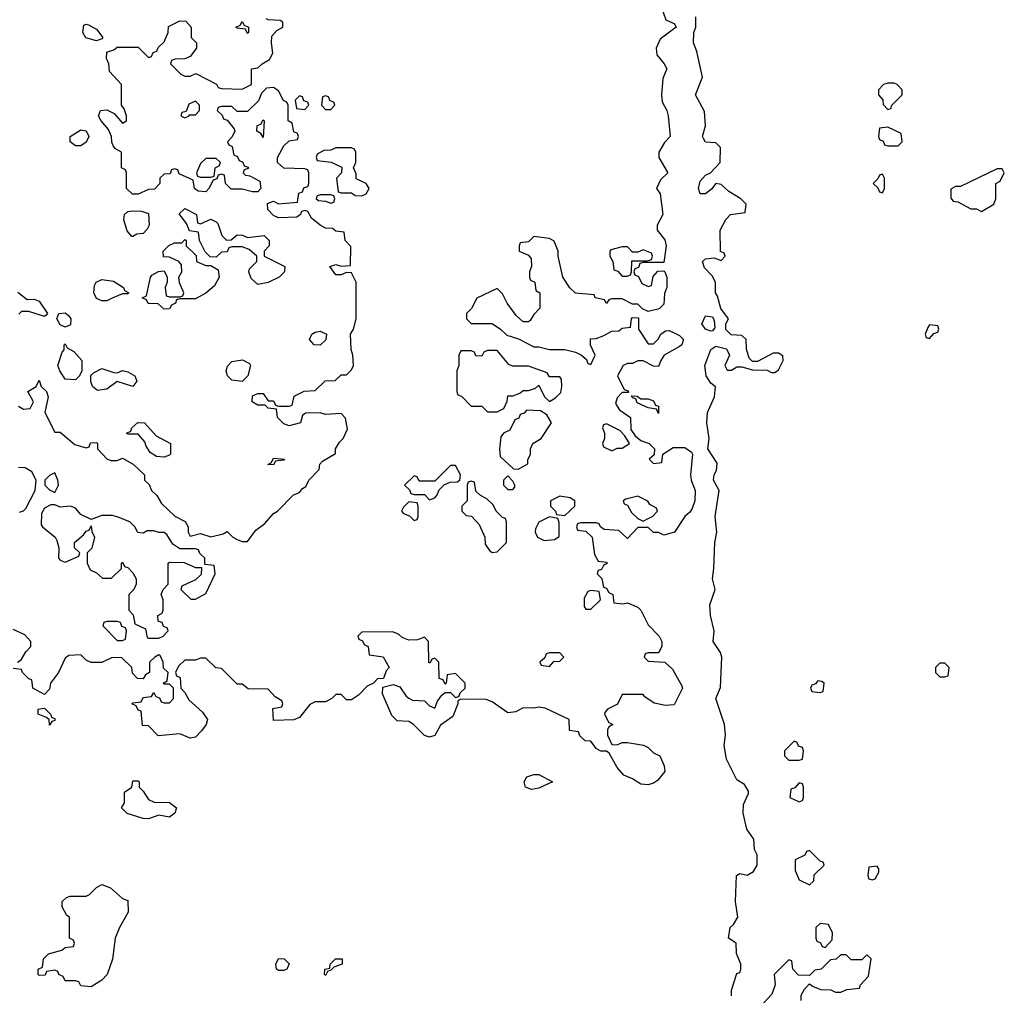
# Model space of a CAD drawing. Header units: inches. Extents: x 2769379 to 2883802, y 684208 to 828654.
# Tile 280 of 298: x 2836235 to 2840018, y 812770 to 816519. Entities that reach past the tile are written whole.
import ezdxf

# ---------------------------------------------------------------- set-up
doc = ezdxf.new("R2010")
doc.units = ezdxf.units.IN
doc.header["$MEASUREMENT"] = 0
doc.layers.add('C8831', color=7, linetype='Continuous')
doc.layers.add('C8841', color=7, linetype='Continuous')

msp = doc.modelspace()

# ---------------------------------------------------------------- linework, layer by layer
at = {"layer": 'C8831', "color": 2, "elevation": 2}
for points in [[(2838699.1, 816570), (2838718, 816518), (2838750, 816504.7), (2838757.3, 816490), (2838695.5, 816444.5), (2838680.7, 816410), (2838683.5, 816383.5), (2838711.3, 816350), (2838721, 816330), (2838706.4, 816293.6), (2838700.5, 816230), (2838703.8, 816203.8), (2838721, 816170), (2838726, 816150), (2838734, 816070), (2838713, 816047), (2838690.7, 816010), (2838690.7, 815990), (2838724.7, 815930), (2838696.9, 815903.1), (2838682, 815870), (2838696, 815850), (2838706, 815770), (2838684.7, 815730), (2838684.7, 815710), (2838713.2, 815673.2), (2838718.8, 815650), (2838710, 815586), (2838630, 815586), (2838618, 815582), (2838612.7, 815567.3), (2838598, 815562), (2838594, 815550), (2838598, 815538), (2838612, 815532), (2838625.4, 815505.4), (2838650, 815494), (2838662, 815498), (2838668.4, 815531.6), (2838687.3, 815552.7), (2838710, 815554), (2838714, 815550), (2838722, 815530), (2838722, 815490), (2838712.7, 815467.3), (2838710, 815426), (2838691.6, 815408.4), (2838650, 815398), (2838627.3, 815407.3), (2838610, 815426), (2838590, 815426), (2838550, 815446), (2838510, 815446), (2838498, 815442), (2838490, 815428), (2838482, 815442), (2838446, 815450), (2838442, 815462), (2838370, 815468), (2838349.1, 815489.1), (2838322, 815530), (2838304, 815610), (2838304, 815630), (2838288.4, 815668.4), (2838270, 815678), (2838210, 815686), (2838190, 815666), (2838158, 815662), (2838154, 815650), (2838154, 815630), (2838190, 815614), (2838199.6, 815599.6), (2838202, 815570), (2838194, 815550), (2838194, 815530), (2838198, 815518), (2838214, 815510), (2838218, 815478), (2838234, 815470), (2838234, 815410), (2838210, 815386), (2838196.9, 815363.1), (2838190, 815358), (2838170, 815358), (2838142, 815382), (2838108, 815430), (2838090, 815466), (2838070, 815486), (2837991.6, 815448.4), (2837970.9, 815409.1), (2837952, 815390), (2837952, 815370), (2837970, 815352), (2838050, 815351.3), (2838082, 815330), (2838106.4, 815306.4), (2838152, 815292), (2838210, 815262), (2838230, 815262), (2838270, 815252), (2838330, 815252), (2838370, 815242), (2838394, 815230), (2838412.7, 815212.7), (2838418, 815198), (2838430, 815194), (2838446, 815230), (2838428.4, 815268.4), (2838428, 815292), (2838450, 815294), (2838476.4, 815303.6), (2838510, 815322), (2838536.4, 815323.6), (2838550, 815334), (2838582, 815338), (2838586, 815370), (2838590, 815374), (2838612.7, 815372.7), (2838612, 815330), (2838650, 815274), (2838670, 815274), (2838688.4, 815291.6), (2838698, 815310), (2838716.4, 815323.6), (2838730, 815324.7), (2838750, 815316), (2838770, 815306), (2838786, 815290), (2838778.8, 815270), (2838770, 815262.7), (2838711.3, 815230), (2838698, 815210), (2838690, 815186), (2838670, 815188), (2838630, 815208), (2838610, 815208), (2838590, 815198), (2838570, 815198), (2838554, 815190), (2838532, 815150), (2838558, 815098), (2838572.7, 815092.7), (2838574, 815086), (2838550, 815086), (2838530, 815066), (2838524.7, 815044.7), (2838539.6, 815019.6), (2838582, 814990), (2838583.6, 814943.6), (2838599.6, 814919.6), (2838622, 814902), (2838654, 814890), (2838674, 814870), (2838672.7, 814847.3), (2838654, 814830), (2838670, 814814), (2838702, 814818), (2838706, 814850), (2838745.2, 814874.8), (2838790, 814875.3), (2838816.7, 814856.7), (2838820.4, 814850), (2838812.7, 814770), (2838814.9, 814750), (2838830.3, 814710), (2838828.8, 814670), (2838819.3, 814640.7), (2838810, 814626), (2838790.8, 814610), (2838750.5, 814549.5), (2838710, 814538), (2838690, 814548), (2838670, 814548), (2838650, 814568), (2838610, 814568), (2838570, 814526), (2838536.4, 814556.4), (2838480.4, 814560.4), (2838466, 814570), (2838462, 814582), (2838450, 814586), (2838390, 814586), (2838378, 814582), (2838374, 814570), (2838378, 814558), (2838410, 814554), (2838434, 814530), (2838443.6, 814463.6), (2838458, 814438), (2838490, 814434), (2838494, 814430), (2838478, 814422), (2838470, 814406), (2838458, 814402), (2838454, 814390), (2838471.6, 814371.6), (2838478, 814338), (2838490, 814334), (2838498, 814318), (2838514, 814310), (2838518, 814278), (2838554, 814274), (2838570, 814278), (2838610, 814262), (2838622, 814250), (2838650, 814194), (2838692, 814150), (2838702, 814130), (2838702, 814110), (2838690, 814086), (2838650, 814086), (2838638, 814082), (2838634, 814070), (2838650, 814054), (2838714, 814050), (2838743.6, 814023.6), (2838779.6, 813959.6), (2838782, 813950), (2838750, 813886), (2838716.9, 813883.1), (2838672.9, 813892.9), (2838636.4, 813916.4), (2838630, 813926), (2838550, 813926), (2838531.3, 813888.7), (2838494, 813870), (2838483.6, 813856.4), (2838482, 813850), (2838498, 813818), (2838514, 813810), (2838498, 813802), (2838494, 813790), (2838494, 813770), (2838510, 813734), (2838530, 813732), (2838550, 813742), (2838570, 813742), (2838631.1, 813731.1), (2838650, 813722), (2838670, 813702), (2838694, 813690), (2838711.6, 813651.6), (2838714, 813630), (2838684.9, 813595.1), (2838670, 813585.2), (2838650, 813579.3), (2838621.2, 813581.2), (2838590, 813602), (2838556.4, 813616.4), (2838530, 813646), (2838500.4, 813700.4), (2838490, 813708), (2838468.4, 813708.4), (2838450, 813718), (2838430, 813746), (2838407.3, 813747.3), (2838387.3, 813767.3), (2838382, 813782), (2838347.3, 813787.3), (2838346, 813830), (2838253.6, 813873.6), (2838230, 813877.2), (2838210, 813873.2), (2838170, 813875.3), (2838141, 813859), (2838110, 813855.3), (2838050, 813898), (2838027.3, 813907.3), (2837930, 813908), (2837918, 813902), (2837918, 813890), (2837898.8, 813841.2), (2837851.6, 813808.4), (2837830, 813768), (2837810, 813762), (2837790, 813768), (2837748, 813810), (2837730, 813822), (2837684.7, 813824.7), (2837665.2, 813845.2), (2837628.4, 813928.4), (2837630, 813954), (2837670, 813964.7), (2837696, 813956), (2837719.6, 813919.6), (2837730, 813912), (2837744.7, 813904.7), (2837790, 813902), (2837810, 813882), (2837830, 813874), (2837840.2, 813899.8), (2837856.4, 813923.6), (2837870, 813934), (2837890, 813934), (2837910, 813914), (2837922, 813918), (2837927.3, 813932.7), (2837946, 813950), (2837946, 813970), (2837910, 814006), (2837878, 814002), (2837874, 813970), (2837870, 813966), (2837862, 813982), (2837847.3, 813987.3), (2837846, 814050), (2837830, 814066), (2837818, 814062), (2837812.7, 814047.3), (2837807.3, 814047.3), (2837806, 814130), (2837790, 814146), (2837763.6, 814136.4), (2837730, 814135.3), (2837704.7, 814144.7), (2837690, 814158), (2837667.3, 814167.3), (2837550, 814166), (2837534, 814150), (2837538, 814138), (2837552.7, 814132.7), (2837558, 814118), (2837574, 814110), (2837578, 814078), (2837631.3, 814071.3), (2837654, 814030), (2837643.6, 814016.4), (2837632.7, 813987.3), (2837610, 813986), (2837594, 813970), (2837570, 813958), (2837536.9, 813923.1), (2837510, 813906), (2837490, 813906), (2837470, 813926), (2837450, 813926), (2837434, 813910), (2837410, 813898), (2837370, 813898), (2837350, 813888), (2837310, 813838), (2837288.4, 813828.4), (2837210, 813826), (2837207.3, 813872.7), (2837242, 813878), (2837246, 813890), (2837242, 813902), (2837216.4, 813916.4), (2837190, 813946), (2837112.7, 813947.3), (2837090, 813966), (2837070, 813966), (2837010, 814026), (2836988.4, 814028.4), (2836950, 814066), (2836930, 814066), (2836910, 814058), (2836870, 814058), (2836845.4, 814034.6), (2836834, 814010), (2836838, 813998), (2836851.6, 813991.6), (2836854, 813950), (2836870, 813934), (2836885.4, 813905.4), (2836938, 813858), (2836956, 813830), (2836951, 813810), (2836933.2, 813786.8), (2836910, 813762), (2836890, 813758), (2836850, 813775.3), (2836767.3, 813767.3), (2836730, 813806), (2836707.3, 813807.3), (2836702, 813862), (2836690, 813866), (2836682, 813882), (2836666, 813890), (2836670, 813894), (2836702, 813898), (2836710, 813914), (2836742, 813918), (2836750, 813934), (2836758, 813918), (2836772.7, 813912.7), (2836778, 813898), (2836790, 813894), (2836810, 813894), (2836826, 813910), (2836826, 813950), (2836810, 813966), (2836790, 813966), (2836786, 813970), (2836802, 813978), (2836806, 814010), (2836787.3, 814027.3), (2836786, 814050), (2836775.3, 814075.3), (2836770, 814078), (2836754, 814070), (2836734, 814050), (2836734, 814010), (2836718, 814002), (2836710, 813986), (2836687.3, 813987.3), (2836668.4, 814008.4), (2836666, 814030), (2836627.3, 814067.3), (2836590, 814068), (2836550, 814048.7), (2836510, 814048.7), (2836490, 814058), (2836470, 814078), (2836423.6, 814076.4), (2836410, 814066), (2836384.7, 814010), (2836354, 813970), (2836350, 813946), (2836330, 813926), (2836286, 813950), (2836282, 813982), (2836270, 813986), (2836258, 813998), (2836246, 814010), (2836242, 814022), (2836210, 814026)], [(2838970, 812768), (2838969.6, 812790.4), (2838990, 812854), (2839002, 812858), (2839006, 812870), (2839006, 812890), (2838988.7, 812931.3), (2838988, 812970), (2838958, 812990), (2838964.5, 813030), (2838978, 813042), (2838994, 813070), (2838985.1, 813130), (2838989, 813230), (2839002, 813238), (2839030, 813232), (2839054.6, 813245.4), (2839068, 813270), (2839068, 813310), (2839058, 813330), (2839055.3, 813370), (2839029, 813409), (2839015.3, 813470), (2839016.4, 813503.6), (2839034.6, 813545.4), (2839034.6, 813554.6), (2839020.4, 813580.4), (2838990, 813598), (2838950, 813678), (2838942, 813730), (2838947.3, 813770), (2838943, 813810), (2838909.7, 813910), (2838927.3, 813952.7), (2838932.3, 814070), (2838927, 814087), (2838899.3, 814130), (2838902.9, 814170), (2838889.7, 814230), (2838886.6, 814270), (2838906.6, 814330), (2838896.3, 814370), (2838902.4, 814410), (2838906, 814510), (2838913.2, 814550), (2838907, 814610), (2838922, 814710), (2838901.2, 814750), (2838902.7, 814770), (2838912.7, 814787.3), (2838914.8, 814814.8), (2838879.5, 814870), (2838884.5, 814910), (2838875.1, 814970), (2838878, 815010), (2838904, 815070), (2838908.4, 815108.4), (2838890, 815122), (2838872.7, 815150), (2838867.3, 815190), (2838890, 815251.3), (2838910, 815264.7), (2838950, 815254), (2838962, 815230), (2838944.7, 815190), (2838952.7, 815172.7), (2838970, 815172), (2838990, 815184.7), (2839010, 815184.7), (2839050, 815174), (2839107.3, 815172.7), (2839123.6, 815163.6), (2839136.4, 815163.6), (2839150, 815174), (2839168, 815210), (2839167.3, 815227.3), (2839150, 815238), (2839130, 815238), (2839070, 815206), (2839050, 815206), (2839038, 815218), (2839027.3, 815252.7), (2839026, 815290), (2839010, 815306), (2838968.4, 815308.4), (2838948, 815328), (2838948, 815350), (2838958, 815370), (2838928.9, 815408.9), (2838916.4, 815456.4), (2838908, 815470), (2838909, 815510), (2838895.1, 815535.1), (2838865.6, 815565.6), (2838858, 815590), (2838870, 815600.5), (2838903.6, 815603.6), (2838930, 815594), (2838946, 815610), (2838942, 815622), (2838928, 815628), (2838926, 815710), (2838948.4, 815751.6), (2838966, 815770), (2839022, 815778), (2839026, 815810), (2839006, 815830), (2838959.3, 815859.3), (2838930, 815885.2), (2838910, 815889), (2838892.7, 815867.3), (2838870, 815849.3), (2838850, 815849.5), (2838843, 815870), (2838850, 815898.8), (2838870, 815921), (2838889.1, 815930.9), (2838926, 815970), (2838927.3, 816027.3), (2838910, 816046), (2838870, 816048), (2838862, 816062), (2838859, 816070), (2838869.5, 816110.5), (2838866.6, 816166.6), (2838832, 816230), (2838858, 816298), (2838837, 816397), (2838823.7, 816430), (2838824.5, 816470), (2838832.7, 816490), (2838832.7, 816530)], [(2836230, 815034), (2836250, 815022), (2836275.3, 815024.7), (2836288, 815050), (2836266, 815090), (2836298, 815110), (2836310, 815134), (2836318, 815110), (2836338, 815090), (2836344.7, 815070), (2836332, 815010), (2836370, 814934), (2836390, 814934), (2836446.4, 814886.4), (2836490, 814874), (2836502, 814878), (2836507.3, 814892.7), (2836530, 814894), (2836534, 814890), (2836534, 814870), (2836570, 814832), (2836585.4, 814825.4), (2836610, 814824.7), (2836630, 814834), (2836671.1, 814811.1), (2836714, 814770), (2836714, 814750), (2836732.7, 814732.7), (2836742, 814710), (2836762, 814690), (2836779.6, 814659.6), (2836831.1, 814611.1), (2836871.1, 814591.1), (2836882, 814570), (2836882, 814550), (2836890, 814534), (2836930, 814544.7), (2836970, 814532), (2837016.4, 814543.6), (2837032, 814552), (2837054, 814530), (2837070, 814522), (2837090, 814514), (2837110, 814514), (2837142, 814558), (2837176.5, 814583.5), (2837210, 814622), (2837226, 814630), (2837287.3, 814692.7), (2837310, 814702), (2837322, 814718), (2837334.6, 814725.4), (2837346, 814750), (2837386, 814790), (2837388.4, 814811.6), (2837398, 814822), (2837448, 814852), (2837448.7, 814870), (2837464, 814896), (2837478, 814910), (2837494.6, 814945.4), (2837487.3, 814987.3), (2837470, 815006), (2837410, 815002), (2837390, 815008.7), (2837332.7, 815007.3), (2837322, 814998), (2837314, 814970), (2837270, 814958), (2837250, 814966), (2837226, 814990), (2837222, 815022), (2837190, 815026), (2837178, 815038), (2837150, 815038), (2837128, 815050), (2837130, 815074), (2837150, 815082), (2837170, 815082), (2837190, 815054), (2837210, 815054), (2837218, 815038), (2837230, 815034), (2837270, 815034), (2837282, 815038), (2837290, 815072), (2837328.4, 815091.6), (2837370, 815094), (2837408.4, 815131.6), (2837447.3, 815132.7), (2837470, 815154), (2837490, 815154), (2837510, 815174), (2837518, 815190), (2837515.3, 815230), (2837508.4, 815251.6), (2837506, 815310), (2837518, 815330), (2837528, 815370), (2837528, 815510), (2837510, 815546), (2837490, 815548), (2837470, 815538), (2837450, 815538), (2837426, 815570), (2837450, 815578), (2837470, 815572), (2837506, 815574), (2837507.3, 815647.3), (2837486, 815670), (2837482, 815702), (2837450, 815706), (2837436.4, 815716.4), (2837410, 815718), (2837389.1, 815729.1), (2837356.4, 815756.4), (2837342, 815782), (2837330, 815786), (2837318, 815782), (2837314, 815770), (2837299.6, 815760.4), (2837230, 815758), (2837210, 815766), (2837188, 815790), (2837187.3, 815812.7), (2837210, 815822), (2837230, 815812), (2837302, 815818), (2837307.3, 815852.7), (2837322, 815858), (2837327.3, 815872.7), (2837342, 815878), (2837346, 815890), (2837346, 815930), (2837342, 815942), (2837330, 815946), (2837250, 815948), (2837226, 815970), (2837226, 815990), (2837250, 816034), (2837270, 816054), (2837302, 816058), (2837306, 816070), (2837302, 816082), (2837288, 816088), (2837282, 816122), (2837266, 816130), (2837266, 816190), (2837262, 816202), (2837248.4, 816208.4), (2837230, 816246), (2837210, 816258), (2837183.6, 816256.4), (2837163.6, 816236.4), (2837152.7, 816207.3), (2837110, 816166), (2837070, 816166), (2837050, 816186), (2837010, 816186), (2836998, 816182), (2836994, 816170), (2837012.7, 816152.7), (2837018, 816138), (2837032.7, 816132.7), (2837059.6, 816099.6), (2837062, 816090), (2837051.6, 816068.4), (2837034, 816050), (2837038, 816038), (2837051.6, 816031.6), (2837058, 815998), (2837070, 815994), (2837078, 815978), (2837092, 815972), (2837098, 815958), (2837112.7, 815952.7), (2837112.7, 815947.3), (2837098, 815942), (2837094, 815930), (2837102, 815922), (2837119.6, 815919.6), (2837158, 815898), (2837162, 815870), (2837150, 815858), (2837130, 815858), (2837090, 815868), (2837048, 815868), (2837026, 815890), (2837022, 815922), (2837010, 815926), (2836998, 815922), (2836992.7, 815907.3), (2836978, 815902), (2836962, 815870), (2836950, 815858), (2836920.4, 815860.4), (2836906, 815870), (2836902, 815902), (2836847.3, 815927.3), (2836842, 815942), (2836830, 815946), (2836818, 815942), (2836812.7, 815927.3), (2836790, 815926), (2836774, 815910), (2836774, 815890), (2836752.7, 815867.3), (2836730, 815866), (2836690, 815848), (2836668.4, 815848.4), (2836646, 815870), (2836646, 815930), (2836642, 815942), (2836626, 815950), (2836626, 816010), (2836603.1, 816023.1), (2836594.6, 816034.6), (2836588.9, 816048.9), (2836588, 816070), (2836576.4, 816096.4), (2836548, 816130), (2836538, 816150), (2836546, 816170), (2836570, 816172), (2836598, 816158), (2836630, 816122), (2836646, 816130), (2836646, 816150), (2836636.4, 816176.4), (2836626, 816190), (2836626, 816270), (2836580.4, 816320.4), (2836578, 816350), (2836568.7, 816370), (2836570, 816394), (2836596.4, 816403.6), (2836610, 816414), (2836690, 816414), (2836730, 816374), (2836742, 816378), (2836747.3, 816392.7), (2836762, 816398), (2836767.3, 816412.7), (2836790, 816434), (2836806, 816470), (2836807.3, 816492.7), (2836850, 816514), (2836872.7, 816512.7), (2836894, 816490), (2836894, 816450), (2836914, 816430), (2836914, 816410), (2836890, 816378), (2836870, 816368), (2836832.7, 816367.3), (2836818, 816362), (2836814, 816350), (2836854, 816310), (2836870, 816302), (2836890, 816302), (2836911.6, 816311.6), (2836991.6, 816271.6), (2836998, 816258), (2837010, 816254), (2837090, 816252), (2837126, 816270), (2837126, 816330), (2837150, 816334), (2837166, 816350), (2837194.6, 816365.4), (2837208, 816390), (2837202, 816430), (2837204, 816456), (2837223.1, 816476.9), (2837246, 816490), (2837246, 816510), (2837236.4, 816516.4), (2837190, 816518), (2837182, 816522)], [(2840000, 815946), (2839990, 815946), (2839850, 815878), (2839830, 815878), (2839812.7, 815867.3), (2839812.7, 815832.7), (2839822, 815822), (2839839.6, 815819.6), (2839890, 815792), (2839911.6, 815791.6), (2839930, 815782), (2839978, 815810), (2839986, 815830), (2839986, 815890), (2840000, 815897)], [(2836228.4, 815471.6), (2836263.6, 815443.6), (2836290, 815444.7), (2836310, 815438), (2836342, 815390), (2836336.9, 815383.1), (2836330, 815378), (2836270, 815398), (2836242, 815398), (2836232, 815388)], [(2836234, 814626), (2836250, 814632), (2836259, 814641), (2836294, 814710), (2836298, 814750), (2836282, 814782), (2836256.4, 814796.4), (2836230, 814798)], [(2836226, 814050), (2836240.4, 814059.6), (2836258, 814090), (2836278, 814110), (2836278, 814130), (2836254.6, 814154.6), (2836210, 814175.3)], [(2839238, 812750), (2839238, 812770), (2839250, 812794), (2839270, 812814), (2839283.6, 812803.6), (2839312.7, 812792.7), (2839351.1, 812791.1), (2839370, 812782), (2839390, 812782), (2839412.7, 812792.7), (2839462, 812798), (2839466, 812810), (2839496.4, 812843.6), (2839506, 812910), (2839490, 812926), (2839470, 812906), (2839430, 812906), (2839410, 812926), (2839390, 812926), (2839371.6, 812908.4), (2839350, 812906), (2839314, 812870), (2839290, 812866), (2839270, 812846), (2839227.3, 812847.3), (2839206, 812870), (2839202, 812902), (2839190, 812906), (2839134, 812850), (2839138, 812810), (2839125.4, 812774.6), (2839076.9, 812723.1)]]:
    msp.add_lwpolyline(points, dxfattribs=at)
for points in [[(2836530, 816438), (2836489.1, 816449.1), (2836478, 816470), (2836482, 816498), (2836490, 816502), (2836499.6, 816499.6), (2836530, 816482), (2836554, 816450), (2836550, 816446)], [(2837110, 816466), (2837102, 816482), (2837070, 816486), (2837066, 816490), (2837082, 816498), (2837090, 816512), (2837098, 816498), (2837114, 816490), (2837114, 816470)], [(2839570, 816275.3), (2839554, 816270), (2839534, 816250), (2839534, 816230), (2839551.6, 816211.6), (2839552.7, 816192.7), (2839570, 816174), (2839582, 816178), (2839586, 816190), (2839626, 816230), (2839626, 816250), (2839606, 816270), (2839594.6, 816274.6)], [(2837310, 816226), (2837294, 816210), (2837298, 816178), (2837330, 816174), (2837346, 816190), (2837342, 816202), (2837327.3, 816207.3), (2837322, 816222)], [(2837410, 816226), (2837398, 816222), (2837394, 816190), (2837410, 816174), (2837430, 816174), (2837446, 816190), (2837442, 816202), (2837427.3, 816207.3), (2837422, 816222)], [(2836910, 816206), (2836885.4, 816194.6), (2836874, 816166), (2836858, 816162), (2836854, 816150), (2836870, 816142), (2836886, 816150), (2836886, 816154), (2836910, 816154), (2836926, 816170), (2836926, 816190)], [(2837170, 816066), (2837162, 816082), (2837146, 816090), (2837147.3, 816112.7), (2837162, 816118), (2837170, 816134), (2837174, 816130)], [(2836450, 816034), (2836429, 816050), (2836429.2, 816070), (2836470, 816096), (2836490, 816091.3), (2836501, 816070), (2836490, 816048.7), (2836470, 816034)], [(2839570, 816106), (2839538, 816102), (2839534, 816070), (2839538, 816058), (2839552.7, 816052.7), (2839558, 816038), (2839570, 816034), (2839610, 816034), (2839626, 816050), (2839622, 816082)], [(2837510, 816026), (2837450, 816026), (2837430, 816018), (2837403.6, 816016.4), (2837378, 816002), (2837374, 815990), (2837378, 815978), (2837431.6, 815971.6), (2837472.7, 815952.7), (2837472, 815930), (2837452, 815910), (2837458, 815858), (2837470, 815854), (2837510, 815854), (2837523.6, 815843.6), (2837550, 815842), (2837566, 815850), (2837578, 815870), (2837566, 815890), (2837528, 815908), (2837527.3, 815927.3), (2837518, 815950), (2837526, 815970), (2837526, 816010), (2837522, 816022)], [(2836990, 815986), (2836950, 815986), (2836930, 815966), (2836914, 815930), (2836918, 815918), (2836930, 815914), (2836970, 815914), (2836982, 815918), (2836986, 815950), (2837002, 815958), (2837006, 815970)], [(2839550, 815926), (2839538, 815922), (2839532.7, 815907.3), (2839514, 815890), (2839532.7, 815872.7), (2839538, 815858), (2839550, 815854), (2839558, 815870), (2839558, 815910)], [(2837430, 815846), (2837390, 815846), (2837378, 815842), (2837374, 815830), (2837383.6, 815823.6), (2837410, 815822), (2837430, 815814), (2837442, 815818), (2837446, 815830), (2837442, 815842)], [(2836666, 815686), (2836648, 815708), (2836635.3, 815750), (2836638, 815770), (2836650, 815782), (2836670, 815784.7), (2836703.6, 815783.6), (2836730, 815774), (2836732, 815730), (2836725.4, 815714.6), (2836710, 815698), (2836685.4, 815694.6), (2836670, 815686)], [(2836930, 815734), (2836970, 815752), (2836990, 815742), (2836996, 815736), (2837012, 815690), (2837030, 815672), (2837047.3, 815672.7), (2837070, 815692), (2837091.1, 815691.1), (2837110, 815682), (2837174, 815690), (2837194, 815670), (2837194, 815650), (2837174, 815630), (2837174, 815610), (2837254, 815570), (2837252, 815550), (2837232, 815530), (2837190, 815509), (2837150, 815502), (2837124, 815524), (2837115.3, 815550), (2837118, 815562), (2837146, 815590), (2837146, 815610), (2837116.4, 815636.4), (2837090, 815646), (2837050, 815646), (2837038, 815642), (2837032.7, 815627.3), (2837010, 815626), (2836990, 815606), (2836967.3, 815607.3), (2836947.3, 815627.3), (2836926, 815670), (2836922, 815702), (2836887.3, 815707.3), (2836876.4, 815736.4), (2836847.3, 815772.7), (2836870, 815794), (2836914, 815770), (2836918, 815738)], [(2836950, 815574), (2836970, 815574), (2836998, 815558), (2837002, 815530), (2836984, 815496), (2836950, 815468), (2836910, 815446), (2836850, 815446), (2836838, 815442), (2836834, 815430), (2836818, 815422), (2836810, 815408), (2836790, 815406), (2836767.3, 815427.3), (2836728, 815428), (2836722, 815442), (2836706, 815450), (2836722, 815458), (2836738, 815530), (2836743.1, 815536.9), (2836768.4, 815551.6), (2836790, 815554), (2836802, 815530), (2836802, 815510), (2836794, 815490), (2836798, 815458), (2836810, 815454), (2836850, 815454), (2836862, 815458), (2836866, 815470), (2836848.4, 815508.4), (2836846, 815530), (2836858, 815550), (2836856.4, 815576.4), (2836846, 815590), (2836830, 815598), (2836810, 815606), (2836787.3, 815607.3), (2836786, 815630), (2836808.4, 815651.6), (2836830, 815662), (2836858, 815662), (2836870, 815674), (2836874, 815670), (2836874, 815650), (2836912.7, 815612.7), (2836914, 815590)], [(2838570, 815646), (2838550, 815646), (2838506, 815634), (2838502, 815630), (2838502, 815610), (2838514, 815590), (2838518, 815558), (2838532.7, 815552.7), (2838550, 815534), (2838570, 815534), (2838582, 815538), (2838586, 815550), (2838587.3, 815592.7), (2838647.3, 815592.7), (2838662, 815598), (2838666, 815610), (2838662, 815622), (2838630, 815634), (2838610, 815626), (2838590, 815626)], [(2836550, 815439), (2836530, 815448), (2836519.3, 815470), (2836522, 815498), (2836529, 815511), (2836550, 815521), (2836594.8, 815514.8), (2836634, 815490), (2836638, 815478), (2836654, 815470), (2836650, 815466), (2836630, 815466), (2836590, 815448.7), (2836570, 815439)], [(2836410, 815338), (2836390, 815346), (2836378, 815370), (2836386, 815390), (2836410, 815392), (2836422, 815382), (2836432, 815370), (2836430, 815346)], [(2838890, 815322), (2838870, 815329.3), (2838856.2, 815350), (2838870, 815380.7), (2838897.3, 815377.3), (2838903.5, 815363.5), (2838905.4, 815334.6), (2838896.9, 815323.1)], [(2837390, 815268), (2837366, 815270), (2837348.7, 815290), (2837358, 815310), (2837370, 815318), (2837390, 815322), (2837414, 815310), (2837411.6, 815288.4)], [(2839730, 815346), (2839723.6, 815336.4), (2839714, 815310), (2839718, 815298), (2839730, 815294), (2839747.3, 815312.7), (2839762, 815318), (2839766, 815330), (2839762, 815342)], [(2836450, 815135.3), (2836410, 815138), (2836388.7, 815170), (2836382, 815190), (2836398, 815242), (2836406, 815250), (2836406, 815270), (2836410, 815274), (2836418, 815258), (2836443.6, 815243.6), (2836474, 815210), (2836474, 815170), (2836464.7, 815150)], [(2838070, 815248), (2838032.7, 815247.3), (2838018, 815242), (2838010, 815226), (2837987.3, 815227.3), (2837982, 815242), (2837970, 815246), (2837930, 815246), (2837922, 815230), (2837922, 815190), (2837914, 815170), (2837914, 815090), (2837918, 815078), (2837932.7, 815072.7), (2837970, 815034), (2838010, 815034), (2838032.7, 815012.7), (2838070, 815012), (2838090, 815022), (2838095.3, 815024.7), (2838107.3, 815052.7), (2838110, 815074), (2838130, 815074), (2838156.4, 815083.6), (2838170, 815094), (2838190, 815094), (2838216.4, 815103.6), (2838230, 815114), (2838252, 815070), (2838270, 815052), (2838293.6, 815066.4), (2838313.6, 815086.4), (2838318, 815110), (2838316.4, 815136.4), (2838310, 815146), (2838270, 815146), (2838262, 815162), (2838190, 815188), (2838130, 815188), (2838114, 815194)], [(2837090, 815128.7), (2837050, 815134), (2837034, 815150), (2837028.7, 815170), (2837032.9, 815187.1), (2837050, 815206), (2837091.3, 815211.3), (2837118, 815198), (2837122, 815190), (2837112, 815150)], [(2836610, 815162), (2836630, 815171), (2836650, 815166), (2836678, 815150), (2836684.7, 815130), (2836670, 815109), (2836610, 815128.7), (2836570, 815099), (2836534, 815094), (2836515.3, 815110), (2836508.9, 815128.9), (2836508, 815152), (2836518, 815162), (2836550, 815178), (2836596.4, 815163.6)], [(2838622, 815062), (2838650, 815062), (2838670, 815054), (2838678, 815038), (2838690, 815034), (2838690, 815006), (2838682, 815022), (2838650, 815028), (2838607.3, 815047.3), (2838602, 815062), (2838590, 815066), (2838586, 815074), (2838607.3, 815072.7)], [(2838182, 815018), (2838172.7, 815007.3), (2838158, 815002), (2838152.7, 814987.3), (2838138, 814982), (2838118, 814942), (2838094, 814930), (2838083.6, 814916.4), (2838078, 814870), (2838081, 814841), (2838132.7, 814792.7), (2838150, 814792), (2838170, 814802), (2838187.3, 814812.7), (2838187.3, 814827.3), (2838198, 814850), (2838198, 814870), (2838206, 814890), (2838238, 814910), (2838278, 814970), (2838260.4, 815000.4), (2838236.4, 815016.4)], [(2836790, 814838), (2836760.4, 814840.4), (2836736.4, 814856.4), (2836720.4, 814880.4), (2836716.4, 814896.4), (2836690, 814926), (2836650, 814926), (2836646, 814930), (2836662, 814938), (2836666, 814950), (2836688.4, 814971.6), (2836714, 814970), (2836759.6, 814919.6), (2836814, 814890), (2836814, 814850), (2836810, 814846)], [(2838490, 814966), (2838478, 814962), (2838474, 814950), (2838482, 814930), (2838482, 814910), (2838474, 814890), (2838478, 814878), (2838510, 814862), (2838530, 814872), (2838550, 814872), (2838578, 814890), (2838560.4, 814920.4), (2838540.4, 814940.4)], [(2837210, 814809), (2837188, 814810), (2837202, 814818), (2837210, 814834), (2837252, 814830), (2837250, 814826), (2837218, 814822)], [(2837910, 814806), (2837890, 814806), (2837830, 814746), (2837770, 814746), (2837762, 814762), (2837750, 814766), (2837714, 814730), (2837732.7, 814712.7), (2837738, 814698), (2837750, 814694), (2837790, 814694), (2837810, 814674), (2837830, 814682), (2837838, 814690), (2837847.3, 814712.7), (2837867.3, 814732.7), (2837890, 814742), (2837916.4, 814743.6), (2837926, 814750), (2837928, 814770)], [(2836370, 814778), (2836350, 814768), (2836332, 814750), (2836332, 814730), (2836350, 814712), (2836370, 814702), (2836384, 814730), (2836382, 814750)], [(2837970, 814746), (2837958, 814742), (2837954, 814730), (2837954, 814670), (2837934, 814650), (2837934, 814630), (2837950, 814614), (2837971.1, 814611.1), (2837999.8, 814579.8), (2838022, 814530), (2838023.6, 814503.6), (2838039.6, 814479.6), (2838050, 814472), (2838070, 814474), (2838106, 814510), (2838106, 814590), (2838102, 814602), (2838090, 814606), (2838066, 814630), (2838054.6, 814654.6), (2838030, 814678), (2838006, 814690), (2837987.3, 814707.3), (2837982, 814742)], [(2838110, 814766), (2838094, 814750), (2838094, 814730), (2838110, 814714), (2838130, 814714), (2838138, 814722), (2838138, 814730), (2838130, 814746)], [(2838310, 814688), (2838274, 814670), (2838274, 814650), (2838294, 814630), (2838298, 814618), (2838330, 814614), (2838368, 814650), (2838368, 814670), (2838350, 814682)], [(2838610, 814688), (2838563.6, 814676.4), (2838554, 814670), (2838558, 814658), (2838570, 814654), (2838585.4, 814625.4), (2838610, 814602), (2838630, 814592), (2838650, 814602), (2838666, 814610), (2838686, 814630), (2838682, 814642), (2838656.4, 814656.4), (2838648.4, 814668.4)], [(2836370, 814655.3), (2836354.6, 814654.6), (2836330, 814642), (2836318.8, 814621.2), (2836318, 814578), (2836322, 814570), (2836371.3, 814530), (2836378, 814518), (2836386, 814490), (2836384.7, 814450), (2836390, 814442), (2836410, 814434), (2836462, 814458), (2836466, 814470), (2836446, 814490), (2836446, 814510), (2836480.4, 814539.6), (2836490, 814554), (2836502, 814558), (2836510, 814574), (2836512.7, 814552.7), (2836522, 814530), (2836511.6, 814488.4), (2836494, 814470), (2836494, 814430), (2836505.4, 814405.4), (2836530, 814394), (2836552.7, 814372.7), (2836587.3, 814372.7), (2836626, 814410), (2836626, 814430), (2836630, 814434), (2836638, 814418), (2836650, 814414), (2836670, 814394), (2836682, 814370), (2836682, 814350), (2836674, 814330), (2836654, 814310), (2836654, 814250), (2836671.6, 814231.6), (2836678, 814198), (2836718, 814178), (2836725.4, 814145.4), (2836730, 814142), (2836770, 814142), (2836786, 814150), (2836806, 814170), (2836802, 814182), (2836787.3, 814187.3), (2836782, 814202), (2836767.3, 814207.3), (2836766, 814230), (2836782, 814238), (2836786, 814250), (2836786, 814290), (2836778, 814310), (2836786, 814330), (2836806, 814350), (2836806, 814430), (2836810, 814434), (2836867.3, 814432.7), (2836910, 814414), (2836934, 814414), (2836932.7, 814387.3), (2836910, 814366), (2836858, 814342), (2836854, 814330), (2836892.7, 814292.7), (2836910, 814292), (2836950, 814314), (2836986, 814390), (2836982, 814422), (2836946, 814426), (2836946, 814450), (2836927.3, 814467.3), (2836922, 814482), (2836910, 814486), (2836850, 814486), (2836823.1, 814503.1), (2836800.4, 814540.4), (2836790, 814548), (2836770, 814548), (2836750, 814555.3), (2836724.7, 814555.3), (2836710, 814546), (2836688.4, 814548.4), (2836678, 814570), (2836658, 814590), (2836610, 814609), (2836590, 814614), (2836550, 814614), (2836510, 814598), (2836470, 814618), (2836450, 814642), (2836430, 814649), (2836390, 814645.2)], [(2837730, 814666), (2837710, 814646), (2837702, 814630), (2837710, 814622), (2837732.7, 814612.7), (2837750, 814594), (2837762, 814598), (2837766, 814610), (2837766, 814650), (2837762, 814662)], [(2838270, 814608), (2838230, 814588), (2838216.9, 814563.1), (2838216, 814550), (2838224.7, 814530), (2838250, 814518), (2838290, 814522), (2838307.3, 814532.7), (2838307.3, 814587.3), (2838302, 814602)], [(2838430, 814326), (2838418, 814322), (2838403.6, 814296.4), (2838403.6, 814263.6), (2838410, 814254), (2838430, 814254), (2838466, 814290), (2838462, 814322)], [(2836610, 814206), (2836570, 814206), (2836558, 814202), (2836554, 814190), (2836610, 814134), (2836630, 814134), (2836642, 814138), (2836646, 814170), (2836642, 814182), (2836627.3, 814187.3), (2836622, 814202)], [(2838310, 814086), (2838270, 814086), (2838258, 814082), (2838252.7, 814067.3), (2838234, 814050), (2838238, 814038), (2838270, 814034), (2838287.3, 814052.7), (2838310, 814054), (2838326, 814070)], [(2839790, 814046), (2839770, 814046), (2839754, 814030), (2839754, 814010), (2839770, 813994), (2839790, 813994), (2839802, 813998), (2839806, 814030)], [(2839302, 813978), (2839292.7, 813967.3), (2839278, 813962), (2839274, 813950), (2839278, 813938), (2839310, 813934), (2839322, 813938), (2839326, 813970), (2839316.4, 813976.4)], [(2836350, 813808), (2836348, 813828), (2836338, 813838), (2836306, 813850), (2836306, 813870), (2836330, 813874), (2836354, 813850), (2836358, 813838), (2836370, 813834), (2836370, 813826), (2836358, 813822)], [(2839210, 813746), (2839174, 813710), (2839174, 813690), (2839190, 813674), (2839230, 813674), (2839242, 813678), (2839246, 813710), (2839242, 813722), (2839227.3, 813727.3), (2839222, 813742)], [(2838201.5, 813561.5), (2838179, 813570), (2838173.2, 813590), (2838184, 813610), (2838210, 813619.1), (2838230, 813619.1), (2838282, 813590), (2838230, 813566)], [(2836810, 813454), (2836770, 813462), (2836730, 813448.7), (2836708.9, 813448.9), (2836648, 813468), (2836626, 813490), (2836638, 813510), (2836638, 813550), (2836666, 813570), (2836670, 813594), (2836690, 813594), (2836694, 813590), (2836694, 813570), (2836710, 813554), (2836730, 813522), (2836751.6, 813511.6), (2836810, 813511), (2836838, 813490), (2836831.3, 813470)], [(2839230, 813586), (2839212.7, 813567.3), (2839198, 813562), (2839194, 813530), (2839230, 813514), (2839242, 813518), (2839246, 813530), (2839246, 813570), (2839242, 813582)], [(2839270, 813326), (2839258, 813322), (2839251.6, 813308.4), (2839214, 813290), (2839214, 813250), (2839230, 813214), (2839270, 813194), (2839286, 813210), (2839287.3, 813232.7), (2839326, 813270), (2839322, 813282), (2839310, 813286)], [(2839530, 813266), (2839498, 813262), (2839494, 813230), (2839498, 813218), (2839510, 813214), (2839522, 813218), (2839536.4, 813243.6), (2839536.4, 813256.4)], [(2836510, 812802), (2836470, 812806), (2836462, 812822), (2836450, 812826), (2836410, 812826), (2836402, 812842), (2836386, 812850), (2836382, 812862), (2836370, 812866), (2836338, 812862), (2836332.7, 812847.3), (2836310, 812846), (2836306, 812850), (2836306, 812870), (2836322, 812878), (2836326, 812910), (2836346, 812930), (2836396.4, 812943.6), (2836410, 812954), (2836442, 812958), (2836446, 812970), (2836442, 812982), (2836426, 812990), (2836426, 813070), (2836416.4, 813076.4), (2836398, 813110), (2836398, 813130), (2836414.6, 813145.4), (2836429.1, 813150.9), (2836490, 813151.3), (2836503.1, 813156.9), (2836530, 813184.7), (2836550, 813196), (2836583.5, 813183.5), (2836630, 813142), (2836650, 813134), (2836652, 813090), (2836618, 813030), (2836602, 812990), (2836591.1, 812908.9), (2836571.3, 812850), (2836550, 812828.7)], [(2839310, 813046), (2839294, 813030), (2839294, 812990), (2839298, 812978), (2839312, 812972), (2839318, 812958), (2839330, 812954), (2839356.4, 812983.6), (2839358, 813010), (2839342, 813042)], [(2837230, 812865.2), (2837222, 812870), (2837219, 812890), (2837230, 812911), (2837250.8, 812910.8), (2837270.6, 812890.6), (2837262, 812870), (2837250, 812865.2)], [(2837410, 812846), (2837406, 812850), (2837408, 812870), (2837426, 812874), (2837428, 812890), (2837448, 812910), (2837474, 812910), (2837474, 812890), (2837442, 812878), (2837430, 812866), (2837418, 812862)]]:
    msp.add_lwpolyline(points, close=True, dxfattribs=at)
at = {"layer": 'C8841', "color": 2, "elevation": 2}
msp.add_lwpolyline([(2840000, 815897), (2840002, 815898), (2840018, 815930), (2840010, 815946), (2840000, 815946)], dxfattribs=at)

doc.saveas('drawing.dxf')
